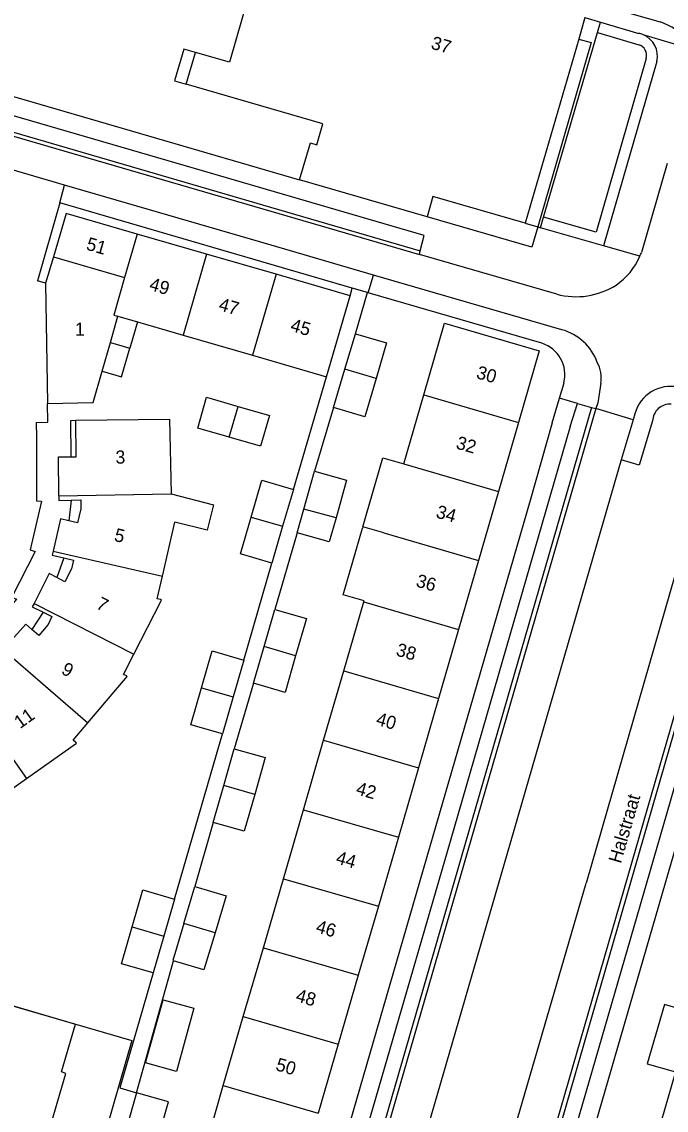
# Model space of a CAD drawing. Extents: x 194485 to 197793, y 468269 to 470822.
# Drawn here: x 194901 to 194959.8, y 469740.5 to 469839.8 of the extents above; entities that cross this region are included whole.
import ezdxf

# ---------------------------------------------------------------- set-up
doc = ezdxf.new("R2010")
doc.units = 0
for name, color, linetype in [('BGT begrenzing pand op maaiveld onder overbouw', 7, 'Continuous'), ('BGT grensvlak gebouwinstallatie plus 1', 7, 'Continuous'), ('BGT grensvlak ondersteunend wegdeel', 7, 'Continuous'), ('BGT grensvlak pand deel overbouw', 7, 'Continuous'), ('BGT grensvlak pand min 1', 7, 'Continuous'), ('BGT grensvlak pand op maaiveld', 7, 'Continuous'), ('BGT grensvlak pand op maaiveld LR', 7, 'Continuous'), ('BGT grensvlak vegetatieobject', 7, 'Continuous'), ('BGT grensvlak wegdeel', 7, 'Continuous'), ('BGT tekst huisnummerreeks', 7, 'Continuous'), ('BGT tekst openbare ruimte label weg', 7, 'Continuous')]:
    doc.layers.add(name, color=color, linetype=linetype)

msp = doc.modelspace()

# ---------------------------------------------------------------- linework, layer by layer
at = {"layer": 'BGT begrenzing pand op maaiveld onder overbouw'}
for p, q in [((194951.809, 469838.179), (194946.912, 469821.403)), ((194916.009, 469834.066), (194916.871, 469836.966))]:
    msp.add_line(p, q, dxfattribs=at)
for points in [[(194946.912, 469821.403), (194938.516, 469823.843), (194937.98, 469821.985)], [(194905.519, 469800.096), (194905.999, 469800.099), (194905.943, 469803.418)], [(194905.519, 469796.142), (194906.399, 469796.164), (194906.419, 469795.344), (194906.103, 469794.052), (194905.316, 469794.244)], [(194904.858, 469790.871), (194905.735, 469790.668), (194905.552, 469789.879), (194904.937, 469788.7), (194904.21, 469789.078)], [(194902.967, 469785.918), (194903.774, 469785.518), (194903.419, 469784.801), (194902.582, 469783.78), (194901.952, 469784.336)]]:
    msp.add_lwpolyline(points, dxfattribs=at)
at = {"layer": 'BGT grensvlak gebouwinstallatie plus 1'}
msp.add_lwpolyline([(194908.36, 469807.908), (194910.124, 469807.396), (194910.878, 469809.989)], dxfattribs=at)
at = {"layer": 'BGT grensvlak ondersteunend wegdeel'}
msp.add_lwpolyline([(194958.549, 469803.357), (194957.31, 469799.331), (194955.695, 469799.801)], dxfattribs=at)
msp.add_arc((194960.123, 469803.314), 1.574, 85.65344, 178.44427, dxfattribs=at)
at = {"layer": 'BGT grensvlak pand deel overbouw'}
for p, q in [((194916.871, 469836.966), (194915.796, 469837.279)), ((194905.519, 469796.142), (194905.316, 469794.244)), ((194904.858, 469790.871), (194904.21, 469789.078)), ((194902.967, 469785.918), (194901.952, 469784.336))]:
    msp.add_line(p, q, dxfattribs=at)
for points in [[(194951.809, 469838.179), (194952.944, 469837.871), (194948.067, 469821.059)], [(194915.796, 469837.279), (194914.945, 469834.375), (194916.009, 469834.066)], [(194948.067, 469821.059), (194947.531, 469819.213), (194937.98, 469821.985)], [(194905.519, 469800.096), (194905.503, 469803.412), (194905.943, 469803.418)]]:
    msp.add_lwpolyline(points, dxfattribs=at)
at = {"layer": 'BGT grensvlak pand min 1'}
msp.add_lwpolyline([(194861.26, 469761.314), (194911.068, 469746.86), (194908.797, 469739.045), (194926.206, 469733.907), (194918.382, 469706.932), (194921.246, 469706.094), (194917.083, 469691.896), (194907.845, 469690.462)], dxfattribs=at)
at = {"layer": 'BGT grensvlak pand op maaiveld'}
for p, q in [((194952.367, 469840.14), (194951.809, 469838.179)), ((194937.98, 469821.985), (194926.339, 469825.356)), ((194917.876, 469818.573), (194911.552, 469820.408)), ((194903.907, 469818.316), (194903.203, 469815.924)), ((194924.215, 469816.733), (194917.876, 469818.573)), ((194930.966, 469814.774), (194924.215, 469816.733)), ((194903.203, 469815.924), (194903.381, 469804.943)), ((194928.815, 469807.383), (194930.966, 469814.774)), ((194911.575, 469812.389), (194910.878, 469809.989)), ((194911.575, 469812.389), (194915.729, 469811.183)), ((194915.729, 469811.183), (194922.067, 469809.343)), ((194930.491, 469808.078), (194931.445, 469811.313)), ((194908.36, 469807.908), (194909.106, 469810.503)), ((194909.106, 469810.503), (194910.878, 469809.989)), ((194922.067, 469809.343), (194928.815, 469807.383)), ((194929.461, 469804.586), (194930.491, 469808.078)), ((194935.854, 469799.441), (194937.676, 469805.733)), ((194946.316, 469803.222), (194944.495, 469796.93)), ((194926.742, 469795.311), (194927.71, 469798.766)), ((194925.796, 469797.117), (194924.813, 469793.749)), ((194944.495, 469796.93), (194942.675, 469790.638)), ((194926.137, 469793.149), (194926.742, 469795.311)), ((194913.845, 469789.202), (194914.986, 469794.129)), ((194924.813, 469793.749), (194923.83, 469790.38)), ((194932.12, 469793.706), (194932.085, 469793.585)), ((194942.675, 469790.638), (194940.854, 469784.346)), ((194930.384, 469780.568), (194932.21, 469786.858)), ((194923.122, 469782.776), (194924.101, 469786.165)), ((194940.854, 469784.346), (194939.034, 469778.054)), ((194922.156, 469779.431), (194923.122, 469782.776)), ((194921.277, 469781.551), (194920.305, 469778.186)), ((194928.545, 469774.234), (194930.384, 469780.568)), ((194920.305, 469778.186), (194919.332, 469774.821)), ((194939.034, 469778.054), (194937.201, 469771.719)), ((194926.706, 469767.901), (194928.545, 469774.234)), ((194919.451, 469770.122), (194920.402, 469773.461)), ((194937.201, 469771.719), (194935.367, 469765.384)), ((194918.489, 469766.741), (194919.451, 469770.122)), ((194924.88, 469761.611), (194926.706, 469767.901)), ((194935.367, 469765.384), (194933.539, 469759.094)), ((194923.054, 469755.32), (194924.88, 469761.611)), ((194915.808, 469757.513), (194916.818, 469760.884)), ((194914.943, 469759.742), (194913.973, 469756.378)), ((194933.539, 469759.094), (194931.711, 469752.805)), ((194913.973, 469756.378), (194913.002, 469753.014)), ((194921.228, 469749.03), (194923.054, 469755.32)), ((194931.711, 469752.805), (194929.883, 469746.515)), ((194897.52, 469750.798), (194905.932, 469748.35)), ((194919.402, 469742.74), (194921.228, 469749.03)), ((194929.883, 469746.515), (194928.056, 469740.225)), ((194917.577, 469736.454), (194919.402, 469742.74))]:
    msp.add_line(p, q, dxfattribs=at)
for points in [[(194922.978, 469846.57), (194919.953, 469836.067), (194916.871, 469836.966)], [(194926.339, 469825.356), (194927.353, 469828.723), (194927.927, 469828.548), (194928.482, 469830.448), (194916.009, 469834.066)], [(194911.552, 469820.408), (194905.076, 469822.287), (194903.907, 469818.316)], [(194937.676, 469805.733), (194939.566, 469812.262), (194948.208, 469809.761), (194946.316, 469803.222)], [(194931.445, 469811.313), (194934.29, 469810.473), (194933.337, 469807.241)], [(194903.381, 469804.943), (194907.533, 469805.028), (194908.36, 469807.908)], [(194933.337, 469807.241), (194932.306, 469803.747), (194929.461, 469804.586)], [(194919.934, 469801.884), (194917.068, 469802.714), (194917.879, 469805.515), (194920.745, 469804.685)], [(194920.745, 469804.685), (194923.61, 469803.856), (194922.799, 469801.055), (194919.934, 469801.884)], [(194905.943, 469803.418), (194914.508, 469803.536), (194914.636, 469796.722)], [(194904.406, 469796.543), (194904.37, 469800.089), (194905.519, 469800.096)], [(194932.12, 469793.706), (194933.941, 469799.995), (194935.854, 469799.441)], [(194927.71, 469798.766), (194930.638, 469797.946), (194929.68, 469794.525)], [(194921.936, 469794.593), (194922.916, 469797.96), (194925.796, 469797.117)], [(194904.406, 469796.543), (194904.41, 469796.114), (194905.519, 469796.142)], [(194914.636, 469796.722), (194918.499, 469795.72), (194917.918, 469793.396), (194914.986, 469794.129)], [(194905.316, 469794.244), (194904.549, 469794.432), (194903.873, 469791.496)], [(194923.83, 469790.38), (194920.956, 469791.225), (194921.936, 469794.593)], [(194929.68, 469794.525), (194929.065, 469792.329), (194926.137, 469793.149)], [(194932.21, 469786.858), (194932.236, 469786.948), (194930.341, 469787.51), (194932.085, 469793.585)], [(194903.873, 469791.496), (194903.786, 469791.12), (194904.858, 469790.871)], [(194904.21, 469789.078), (194903.518, 469789.438), (194902.143, 469786.724)], [(194911.252, 469782.103), (194913.759, 469787.018), (194913.67, 469787.063), (194913.366, 469787.134), (194913.845, 469789.202)], [(194902.143, 469786.724), (194901.982, 469786.406), (194902.967, 469785.918)], [(194924.101, 469786.165), (194926.979, 469785.334), (194926, 469781.947)], [(194901.952, 469784.336), (194901.383, 469784.839), (194899.321, 469782.504)], [(194907.045, 469775.825), (194910.639, 469780.037), (194910.563, 469780.102), (194910.302, 469780.239), (194911.252, 469782.103)], [(194917.415, 469779.023), (194918.397, 469782.396), (194921.277, 469781.551)], [(194926, 469781.947), (194925.034, 469778.6), (194922.156, 469779.431)], [(194919.332, 469774.821), (194916.433, 469775.649), (194917.415, 469779.023)], [(194901.447, 469770.748), (194906.006, 469773.965), (194905.948, 469774.047), (194905.706, 469774.256), (194907.045, 469775.825)], [(194920.402, 469773.461), (194923.23, 469772.656), (194922.269, 469769.28)], [(194894.074, 469767.159), (194900.128, 469769.003), (194900.099, 469769.099), (194899.775, 469769.568), (194901.447, 469770.748)], [(194922.269, 469769.28), (194921.317, 469765.936), (194918.489, 469766.741)], [(194911.092, 469757.217), (194912.069, 469760.584), (194914.943, 469759.742)], [(194916.818, 469760.884), (194919.658, 469760.033), (194918.654, 469756.684)], [(194913.002, 469753.014), (194910.114, 469753.85), (194911.092, 469757.217)], [(194915.808, 469757.513), (194914.797, 469754.138), (194914.857, 469754.12)], [(194918.654, 469756.684), (194917.637, 469753.288), (194914.857, 469754.12)], [(194912.318, 469744.816), (194913.914, 469750.567), (194916.719, 469749.788), (194915.123, 469744.038), (194912.318, 469744.816)], [(194962.21, 469749.374), (194959.629, 469750.123), (194958.065, 469744.741), (194960.643, 469743.989), (194959.302, 469739.389), (194973.317, 469735.307), (194974.377, 469738.951), (194968.808, 469740.571), (194970.569, 469746.626)], [(194876.661, 469744.976), (194881.746, 469743.518), (194880.357, 469738.673), (194901.705, 469732.426), (194905.049, 469743.851), (194904.651, 469743.984), (194905.932, 469748.35)], [(194911.487, 469742.091), (194910.558, 469738.775), (194913.477, 469737.958), (194914.405, 469741.273), (194911.487, 469742.091)]]:
    msp.add_lwpolyline(points, dxfattribs=at)
at = {"layer": 'BGT grensvlak pand op maaiveld LR'}
for p, q in [((194911.552, 469820.408), (194910.407, 469816.427)), ((194903.907, 469818.316), (194910.407, 469816.427)), ((194917.876, 469818.573), (194915.729, 469811.183)), ((194924.215, 469816.733), (194922.067, 469809.343)), ((194909.106, 469810.503), (194909.796, 469812.906)), ((194909.796, 469812.906), (194911.575, 469812.389)), ((194933.337, 469807.241), (194930.491, 469808.078)), ((194937.676, 469805.733), (194946.316, 469803.222)), ((194919.934, 469801.884), (194920.745, 469804.685)), ((194935.854, 469799.441), (194944.495, 469796.93)), ((194904.406, 469796.543), (194914.636, 469796.722)), ((194929.68, 469794.525), (194926.742, 469795.311)), ((194921.936, 469794.593), (194924.813, 469793.749)), ((194934.032, 469793.15), (194932.12, 469793.706)), ((194934.032, 469793.15), (194942.675, 469790.638)), ((194903.873, 469791.496), (194913.845, 469789.202)), ((194932.21, 469786.858), (194940.854, 469784.346)), ((194902.143, 469786.724), (194911.252, 469782.103)), ((194899.321, 469782.504), (194907.045, 469775.825)), ((194926, 469781.947), (194923.122, 469782.776)), ((194930.384, 469780.568), (194939.034, 469778.054)), ((194895.547, 469779.111), (194901.447, 469770.748)), ((194917.415, 469779.023), (194920.305, 469778.186)), ((194928.545, 469774.234), (194937.201, 469771.719)), ((194922.269, 469769.28), (194919.451, 469770.122)), ((194926.706, 469767.901), (194935.367, 469765.384)), ((194924.88, 469761.611), (194933.539, 469759.094)), ((194911.092, 469757.217), (194913.973, 469756.378)), ((194918.654, 469756.684), (194915.808, 469757.513)), ((194923.054, 469755.32), (194931.711, 469752.805)), ((194921.228, 469749.03), (194929.883, 469746.515)), ((194919.402, 469742.74), (194928.056, 469740.225))]:
    msp.add_line(p, q, dxfattribs=at)
msp.add_lwpolyline([(194910.407, 469816.427), (194909.425, 469813.014), (194909.796, 469812.906)], dxfattribs=at)
at = {"layer": 'BGT grensvlak vegetatieobject'}
msp.add_line((194953.521, 469838.781), (194957.289, 469837.663), dxfattribs=at)
msp.add_lwpolyline([(194957.966, 469836.427), (194953.389, 469820.565), (194948.601, 469821.944)], dxfattribs=at)
msp.add_arc((194957.004, 469836.703), 1.001, 343.97272, 73.44937, dxfattribs=at)
at = {"layer": 'BGT grensvlak wegdeel'}
for p, q in [((194952.348, 469841.695), (194959.225, 469839.755)), ((194952.367, 469840.14), (194953.802, 469839.741)), ((194953.521, 469838.781), (194953.802, 469839.741)), ((194953.802, 469839.741), (194957.295, 469838.704)), ((194948.601, 469821.944), (194953.521, 469838.781)), ((194887.056, 469836.774), (194926.339, 469825.356)), ((194958.928, 469836.155), (194954.073, 469819.328)), ((194889.746, 469832.749), (194937.365, 469818.881)), ((194889.637, 469832.416), (194937.278, 469818.542)), ((194904.934, 469824.861), (194888.472, 469829.657)), ((194959.884, 469826.84), (194957.524, 469818.735)), ((194904.482, 469823.237), (194904.934, 469824.861)), ((194904.482, 469823.237), (194902.468, 469816.125)), ((194931.151, 469815.459), (194904.482, 469823.237)), ((194948.32, 469820.984), (194948.601, 469821.944)), ((194946.912, 469821.403), (194948.067, 469821.059)), ((194948.067, 469821.059), (194948.32, 469820.984)), ((194954.073, 469819.328), (194948.32, 469820.984)), ((194937.278, 469818.542), (194937.365, 469818.881)), ((194957.385, 469818.375), (194954.073, 469819.328)), ((194949.8, 469814.927), (194937.278, 469818.542)), ((194932.608, 469815.055), (194933.088, 469816.669)), ((194950.275, 469811.681), (194933.088, 469816.669)), ((194903.203, 469815.924), (194902.468, 469816.125)), ((194930.966, 469814.774), (194931.164, 469815.455)), ((194931.164, 469815.455), (194931.151, 469815.459)), ((194932.553, 469815.07), (194931.164, 469815.455)), ((194931.445, 469811.313), (194932.553, 469815.07)), ((194932.608, 469815.055), (194932.553, 469815.07)), ((194948.442, 469810.444), (194932.608, 469815.055)), ((194925.796, 469797.117), (194928.815, 469807.383)), ((194950.05, 469805.421), (194950.468, 469806.838)), ((194903.409, 469803.238), (194903.381, 469804.943)), ((194949.394, 469803.2), (194950.05, 469805.421)), ((194951.69, 469804.946), (194950.05, 469805.421)), ((194951.038, 469802.839), (194951.69, 469804.946)), ((194951.69, 469804.946), (194952.981, 469804.589)), ((194929.461, 469804.586), (194927.71, 469798.766)), ((194952.981, 469804.589), (194932.537, 469734.045)), ((194953.367, 469804.483), (194932.921, 469733.932)), ((194952.981, 469804.589), (194953.367, 469804.483)), ((194956.777, 469803.474), (194953.367, 469804.483)), ((194956.938, 469804.019), (194956.777, 469803.474)), ((194902.346, 469803.221), (194903.409, 469803.238)), ((194951.038, 469802.839), (194940.089, 469765.015)), ((194956.777, 469803.474), (194955.695, 469799.801)), ((194944.369, 469720.504), (194967.403, 469800.329)), ((194944.753, 469720.393), (194967.782, 469800.199)), ((194955.695, 469799.801), (194945.291, 469763.919)), ((194962.931, 469797.473), (194952.48, 469761.199)), ((194967.656, 469794.737), (194958.001, 469761.199)), ((194969.193, 469794.121), (194959.695, 469761.199)), ((194926.137, 469793.149), (194924.101, 469786.165)), ((194921.277, 469781.551), (194923.83, 469790.38)), ((194922.156, 469779.431), (194920.402, 469773.461)), ((194914.943, 469759.742), (194919.332, 469774.821)), ((194918.489, 469766.741), (194916.818, 469760.884)), ((194945.291, 469763.919), (194932.734, 469720.687)), ((194940.408, 469719.683), (194952.48, 469761.199)), ((194959.695, 469761.199), (194946.285, 469714.972)), ((194911.487, 469742.091), (194914.857, 469754.12))]:
    msp.add_line(p, q, dxfattribs=at)
for points in [[(194957.666, 469838.594), (194961.774, 469837.374), (194962.204, 469837.247)], [(194937.365, 469818.881), (194937.72, 469820.265), (194916.786, 469826.37), (194890.195, 469834.119), (194889.746, 469832.749)], [(194933.088, 469816.669), (194923.751, 469819.379), (194904.934, 469824.861)], [(194953.831, 469806.808), (194953.556, 469805.025), (194953.367, 469804.483)], [(194902.346, 469803.221), (194902.383, 469801.843), (194902.359, 469796.081), (194902.824, 469796.049), (194901.799, 469791.616), (194902.254, 469791.459), (194900.117, 469787.286), (194900.552, 469787.092), (194897.556, 469783.582), (194897.877, 469783.273), (194894.074, 469780.606), (194894.353, 469780.206), (194890.199, 469778.788), (194890.317, 469778.288), (194885.883, 469778.28), (194885.894, 469777.858), (194881.684, 469779.178), (194881.51, 469778.741), (194877.658, 469780.806), (194876.465, 469782.495)], [(194949.394, 469803.2), (194947.369, 469796.094), (194943.721, 469783.512), (194941.898, 469777.221), (194938.226, 469764.553), (194936.402, 469758.261), (194934.579, 469751.971), (194932.755, 469745.68), (194930.932, 469739.389), (194929.034, 469733.073), (194927.258, 469726.961), (194925.366, 469720.45), (194923.538, 469714.16), (194920.72, 469714.979)], [(194940.089, 469765.015), (194931.217, 469734.436), (194932.537, 469734.045)], [(194958.001, 469761.199), (194946.039, 469720.023), (194944.753, 469720.393)], [(194913.002, 469753.014), (194909.959, 469742.542), (194911.487, 469742.091)]]:
    msp.add_lwpolyline(points, dxfattribs=at)
for centre, radius, start, end in [((194957.04, 469833.669), 6.467, 42.45867, 70.25327), ((194956.887, 469836.648), 2.096, 68.18808, 78.78216), ((194956.885, 469836.644), 2.1, 346.53307, 68.1833), ((194952.138, 469820.608), 5.703, 336.94889, 340.82686), ((194951.917, 469820.688), 5.937, 303.82608, 337.06815), ((194951.577, 469821.45), 6.761, 254.76239, 302.62352), ((194949.01, 469807.084), 4.768, 19.85249, 74.61945), ((194947.516, 469807.552), 3.037, 346.40437, 72.25379), ((194950.863, 469807.259), 3.002, 351.35875, 28.75033), ((194960.173, 469803.168), 3.345, 77.71624, 165.26846)]:
    msp.add_arc(centre, radius, start, end, dxfattribs=at)

# ---------------------------------------------------------------- texts
at = {"layer": 'BGT tekst huisnummerreeks'}
for s, rotation, p in [('37', 343.8, (194938.261, 469837.33)), ('51', 343.8, (194906.822, 469818.999)), ('49', 343.8, (194912.572, 469815.323)), ('47', 343.8, (194918.904, 469813.485)), ('1', 0.9, (194905.889, 469811.128)), ('45', 343.8, (194925.446, 469811.587)), ('30', 343.9, (194942.397, 469807.274)), ('32', 343.9, (194940.544, 469800.858)), ('3', 1, (194909.582, 469799.455)), ('34', 343.9, (194938.72, 469794.566)), ('5', 346.3, (194909.381, 469792.435)), ('36', 343.9, (194936.897, 469788.275)), ('7', 332.5, (194907.721, 469786.312)), ('38', 343.9, (194935.076, 469781.983)), ('9', 333.1, (194904.546, 469780.347)), ('11', 35.7, (194900.871, 469775.242)), ('40', 343.9, (194933.252, 469775.669)), ('42', 343.9, (194931.423, 469769.334)), ('44', 343.8, (194929.589, 469763.027)), ('46', 343.8, (194927.758, 469756.739)), ('48', 343.8, (194925.929, 469750.45)), ('50', 343.8, (194924.104, 469744.159))]:
    msp.add_text(s, height=1.2, rotation=rotation, dxfattribs=at).set_placement(p)
at = {"layer": 'BGT tekst openbare ruimte label weg'}
msp.add_text('Halstraat', height=1.2, rotation=73.8, dxfattribs=at).set_placement((194955.647, 469762.941))

doc.saveas('drawing.dxf')
